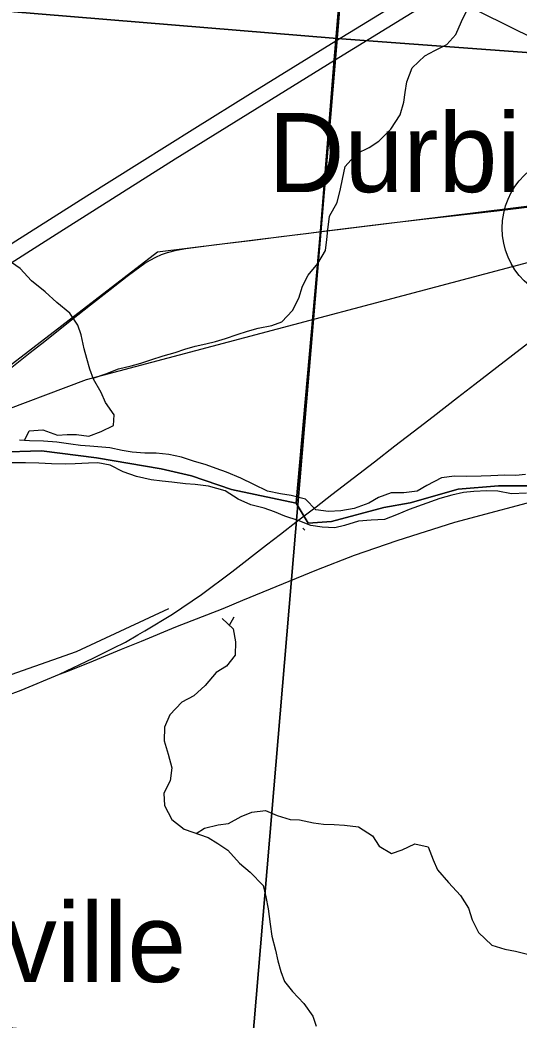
# Model space of a CAD drawing. Extents: x 0 to 34, y 0 to 22.
# Drawn here: x 4.732 to 5.23, y 16.342 to 17.34 of the extents above; entities that cross this region are included whole.
import ezdxf

# ---------------------------------------------------------------- set-up
doc = ezdxf.new("R2010")
doc.units = 0
for name, color, linetype in [('GM_X_City_Street', 7, 'Continuous'), ('GM_X_County_Road', 7, 'Continuous'), ('GM_X_Major_River', 7, 'Continuous'), ('GM_X_Minor_River', 7, 'Continuous'), ('GM_X_Rail_Line', 7, 'Continuous'), ('GM_X_Section', 7, 'Continuous'), ('GM_X_State_Route', 7, 'Continuous'), ('GM_X_Unincorporated', 7, 'Continuous'), ('GM_X_Unincorporated_Text', 7, 'Continuous'), ('SH_Text', 7, 'Continuous')]:
    doc.layers.add(name, color=color, linetype=linetype)

msp = doc.modelspace()

# ---------------------------------------------------------------- linework, layer by layer
at = {"layer": 'GM_X_City_Street'}
for points in [[(5.18938, 18.99449), (5.18499, 18.94191), (5.17869, 18.87082), (5.17419, 18.82136), (5.17043, 18.77807), (5.16278, 18.6884), (5.15895, 18.64513), (5.15801, 18.63272), (5.15779, 18.62336), (5.15806, 18.62011), (5.13386, 18.35686), (5.10093, 17.96326), (5.04713, 17.31999), (5.04559, 17.30072), (5.03201, 17.12953), (5.00768, 16.85775), (5.01969, 16.83796), (5.04285, 16.83951), (5.09535, 16.85342), (5.1216, 16.85804), (5.16946, 16.87195), (5.20959, 16.87504), (5.23893, 16.87504)], [(4.70917, 16.90862), (4.7532, 16.90999), (4.80822, 16.90312), (4.87288, 16.89213), (4.90314, 16.88525), (4.94302, 16.87151), (5.00768, 16.85775), (5.03201, 17.12953), (5.04559, 17.30072), (5.04713, 17.31999), (5.10093, 17.96326)], [(5.23893, 16.87504), (5.20959, 16.87504), (5.16946, 16.87195), (5.1216, 16.85804), (5.09535, 16.85342), (5.04285, 16.83951), (5.01969, 16.83796), (5.00768, 16.85775), (4.94302, 16.87151), (4.90314, 16.88525), (4.87288, 16.89213), (4.80822, 16.90312), (4.7532, 16.90999), (4.70917, 16.90862)]]:
    msp.add_lwpolyline(points, dxfattribs=at)
at = {"layer": 'GM_X_County_Road'}
for points in [[(5.03224, 17.129), (5.09716, 17.137), (5.13726, 17.14165), (5.20806, 17.14976), (5.25742, 17.15566), (5.28514, 17.15891), (5.31077, 17.16212)], [(4.70344, 16.97783), (4.74207, 17.00824), (4.75646, 17.0196), (4.77676, 17.03598), (4.80218, 17.05582), (4.82184, 17.07131), (4.83895, 17.08469), (4.84639, 17.09026), (4.85653, 17.09738), (4.86187, 17.10068), (4.86745, 17.10358), (4.87321, 17.10607), (4.87905, 17.1081), (4.88806, 17.11043), (4.89726, 17.11208), (4.92812, 17.11604), (4.962, 17.12026), (4.99276, 17.12415), (5.02013, 17.12751), (5.03224, 17.129)]]:
    msp.add_lwpolyline(points, dxfattribs=at)
at = {"layer": 'GM_X_Major_River'}
for points in [[(5.13809, 16.87563), (5.12845, 16.86975), (5.11511, 16.86814), (5.10255, 16.86804), (5.0899, 16.86337), (5.08027, 16.85788), (5.06569, 16.85249), (5.05233, 16.85012), (5.03977, 16.84964), (5.02725, 16.85105), (5.01685, 16.86193), (5.00248, 16.86567), (4.99186, 16.86704), (4.979, 16.86998), (4.96545, 16.87636), (4.95228, 16.88274), (4.93797, 16.88876), (4.92778, 16.8924), (4.91759, 16.89605), (4.90513, 16.89974), (4.89305, 16.90381), (4.88056, 16.90637), (4.86766, 16.90779), (4.85662, 16.90765), (4.84372, 16.9087), (4.83387, 16.91043), (4.82138, 16.91299), (4.80165, 16.91494), (4.79215, 16.91553), (4.78267, 16.91688), (4.76864, 16.91871), (4.75536, 16.91976), (4.74129, 16.92007), (4.73142, 16.92067)], [(5.23756, 16.86775), (5.22272, 16.86731), (5.20908, 16.86989), (5.19806, 16.87013), (5.18512, 16.86965), (5.17482, 16.86836), (5.16298, 16.86596), (5.15111, 16.86241), (5.12044, 16.85167), (5.10777, 16.84625), (5.09587, 16.84156), (5.08254, 16.84071), (5.06997, 16.83985), (5.05581, 16.83559), (5.04624, 16.83314), (5.03371, 16.83379), (5.02234, 16.83556), (5.00951, 16.84041), (4.9963, 16.84488), (4.98614, 16.84929), (4.97557, 16.85294), (4.96234, 16.85628), (4.94953, 16.86188), (4.93679, 16.87015), (4.92016, 16.87469), (4.90689, 16.87651), (4.89701, 16.8771), (4.88336, 16.87892), (4.87387, 16.87989), (4.86288, 16.88127), (4.84812, 16.88464), (4.83491, 16.88911), (4.82175, 16.89587), (4.80963, 16.89803), (4.80012, 16.89786), (4.78679, 16.89701), (4.7769, 16.89685), (4.76321, 16.89715), (4.75068, 16.8978), (4.73737, 16.8981), (4.72406, 16.89801)], [(5.23684, 16.8864), (5.22693, 16.88547), (5.21591, 16.88571), (5.2022, 16.88525), (5.1923, 16.88471), (5.17823, 16.88464), (5.16569, 16.88491), (5.15272, 16.88329), (5.13809, 16.87563)]]:
    msp.add_lwpolyline(points, dxfattribs=at)
at = {"layer": 'GM_X_Minor_River'}
for points in [[(4.80484, 16.98278), (4.81749, 16.98718), (4.83008, 16.99197), (4.84265, 16.99486), (4.85256, 16.99778), (4.86248, 17.00108), (4.87469, 17.00511), (4.88688, 17.00839), (4.89642, 17.01169), (4.90671, 17.01461), (4.91738, 17.01714), (4.9269, 17.01931), (4.93719, 17.02222), (4.94864, 17.02626), (4.95893, 17.02956), (4.96961, 17.03247), (4.98331, 17.03535), (4.99324, 17.03903), (5.00401, 17.05029), (5.01024, 17.06275), (5.01381, 17.07448), (5.01964, 17.08542), (5.02928, 17.09708), (5.03704, 17.11028), (5.03831, 17.12128), (5.03919, 17.13076), (5.04088, 17.14441), (5.04864, 17.15799), (5.05185, 17.17162), (5.05387, 17.18147), (5.05668, 17.19397), (5.06824, 17.20712), (5.08047, 17.21305), (5.09005, 17.21939), (5.10235, 17.2314), (5.11164, 17.24572), (5.11521, 17.25821), (5.11648, 17.26807), (5.11813, 17.27868), (5.12362, 17.29267), (5.1363, 17.30467), (5.14624, 17.30987), (5.15809, 17.31581), (5.16695, 17.32596), (5.1728, 17.3388), (5.17749, 17.34861)], [(4.73613, 16.92038), (4.74081, 16.92999), (4.7545, 16.93097), (4.76925, 16.92586), (4.77875, 16.9265), (4.78825, 16.92639), (4.80038, 16.92473), (4.81298, 16.92952), (4.82521, 16.93545), (4.82572, 16.94607), (4.81713, 16.95833), (4.8127, 16.96825), (4.80526, 16.98163), (4.80159, 16.99155), (4.79868, 17.00221), (4.79576, 17.01212), (4.79289, 17.02582), (4.7896, 17.03573), (4.78139, 17.0476), (4.76861, 17.05838), (4.75696, 17.06877), (4.74342, 17.07994), (4.7318, 17.09223), (4.71899, 17.10112)], [(5.01443, 16.83287), (5.01626, 16.83072)], [(4.93375, 16.74281), (4.94463, 16.73243), (4.94713, 16.71949), (4.94659, 16.70621), (4.93809, 16.69491), (4.92776, 16.68858), (4.91659, 16.6758), (4.90544, 16.6653), (4.89359, 16.65899), (4.88128, 16.6466), (4.87619, 16.63413), (4.87564, 16.62047), (4.87966, 16.60714), (4.88329, 16.59343), (4.88161, 16.58054), (4.87538, 16.56808), (4.87599, 16.55592), (4.88341, 16.54179), (4.89583, 16.53215), (4.91965, 16.52389), (4.92946, 16.51808), (4.93925, 16.51114), (4.95087, 16.49847), (4.96177, 16.48923), (4.97452, 16.47617), (4.97742, 16.46475), (4.97955, 16.45257), (4.98164, 16.43736), (4.9834, 16.42557), (4.98702, 16.41148), (4.98917, 16.40082), (4.99246, 16.39016), (4.99613, 16.38024), (5.00399, 16.37028), (5.01523, 16.358), (5.02419, 16.34536), (5.02749, 16.33545)], [(4.94102, 16.73587), (4.94554, 16.74418)], [(4.90774, 16.52802), (4.91597, 16.53343), (4.92969, 16.53669), (4.93996, 16.53808), (4.95258, 16.54477), (4.96327, 16.5492), (4.97696, 16.55094), (4.98868, 16.54586), (5.00154, 16.54192), (5.01103, 16.54143), (5.02505, 16.5386), (5.03491, 16.53735), (5.04554, 16.53685), (5.05579, 16.53635), (5.06983, 16.53466), (5.08377, 16.52577), (5.09048, 16.51544), (5.10293, 16.50808), (5.11361, 16.51175), (5.12621, 16.51768), (5.13947, 16.51448), (5.14463, 16.50151), (5.14868, 16.49159), (5.15992, 16.47893), (5.17192, 16.46588), (5.17974, 16.45326), (5.1834, 16.44183), (5.1897, 16.42922), (5.20322, 16.41654), (5.21609, 16.41259), (5.22669, 16.41057), (5.23995, 16.40699)]]:
    msp.add_lwpolyline(points, dxfattribs=at)
at = {"layer": 'GM_X_Rail_Line'}
for points in [[(4.58766, 16.8947), (4.64449, 16.93593), (4.86923, 17.10901), (5.45041, 17.18091)], [(5.39663, 17.13975), (5.3051, 17.11543), (4.79788, 16.98117), (4.69859, 16.94379), (4.66045, 16.92815), (4.58766, 16.8947)], [(4.77137, 16.68717), (4.80498, 16.70314), (4.82482, 16.71293), (4.83709, 16.71913), (4.8495, 16.72625), (4.85663, 16.73025), (4.88396, 16.7469), (4.913, 16.76656), (4.9434, 16.78922), (4.97812, 16.81608), (4.99189, 16.82673), (5.00911, 16.84005), (5.0275, 16.85413), (5.04312, 16.86637), (5.08586, 16.89926), (5.10632, 16.91507), (5.13029, 16.93355), (5.14441, 16.94434), (5.16876, 16.9633), (5.18617, 16.97657), (5.20812, 16.99351), (5.39686, 17.13922)], [(4.77137, 16.68717), (4.77955, 16.68998), (4.80515, 16.70048), (4.83317, 16.71193), (4.85308, 16.71989), (4.88741, 16.73419), (4.93464, 16.75279), (4.95423, 16.76104), (5.02825, 16.79111), (5.066, 16.80589), (5.10858, 16.82068), (5.16604, 16.83881), (5.26382, 16.86483)], [(4.8802, 16.75243), (4.78798, 16.70926), (4.72259, 16.68653), (4.6462, 16.67371), (4.58958, 16.66809), (4.54227, 16.66913), (4.495, 16.67369), (4.42132, 16.69163), (4.29261, 16.72281), (4.22336, 16.74359), (4.14897, 16.75588), (4.11037, 16.75743)], [(3.90374, 16.32647), (3.95684, 16.3573), (3.99943, 16.38018), (4.04315, 16.40119), (4.09421, 16.42336), (4.22118, 16.47599), (4.35036, 16.52922), (4.46727, 16.5775), (4.56222, 16.61604), (4.59134, 16.62621), (4.61857, 16.63445), (4.66815, 16.64859), (4.70404, 16.66052), (4.73284, 16.671), (4.77137, 16.68717)]]:
    msp.add_lwpolyline(points, dxfattribs=at)
at = {"layer": 'GM_X_Section'}
for points in [[(4.13851, 18.45165), (5.13301, 18.35974), (5.04874, 17.32193), (4.09568, 17.40069)], [(5.13301, 18.35974), (6.17707, 18.26412), (6.07115, 17.24621), (5.04874, 17.32193)], [(4.09568, 17.40069), (5.04874, 17.32193), (4.96339, 16.31216), (4.00362, 16.39786)], [(5.04874, 17.32193), (6.07115, 17.24621), (5.99022, 16.22917), (4.96339, 16.31216)]]:
    msp.add_lwpolyline(points, close=True, dxfattribs=at)
at = {"layer": 'GM_X_State_Route'}
for points in [[(4.55943, 17.01386), (4.56735, 17.0188), (4.62449, 17.05484), (4.67542, 17.08652), (4.7277, 17.11985), (4.79865, 17.16462), (4.8512, 17.19778), (4.90644, 17.23251), (4.96189, 17.26687), (5.04736, 17.31946), (5.07299, 17.33523), (5.16553, 17.39227), (5.21848, 17.42477), (5.26608, 17.4541), (5.33488, 17.49645), (5.50695, 17.60219), (5.61533, 17.66914), (5.70531, 17.72448), (5.75297, 17.75377), (5.80855, 17.78793), (5.87826, 17.83089)], [(4.58606, 17.01137), (4.6338, 17.04143), (4.77169, 17.1289), (4.88688, 17.20158), (5.01085, 17.27867), (5.04582, 17.30019), (5.15126, 17.36503), (5.27257, 17.43947), (5.40223, 17.51898), (5.54148, 17.60436), (5.68698, 17.69452), (5.7654, 17.74273), (5.87672, 17.81131)]]:
    msp.add_lwpolyline(points, dxfattribs=at)
at = {"layer": 'GM_X_Unincorporated'}
msp.add_circle((5.28788, 17.13256), 0.0744, dxfattribs=at)
at = {"layer": 'SH_Text'}
msp.add_lwpolyline([(9.32768, 15.6016), (4.19831, 17.83893), (9.32768, 15.30617)], close=True, dxfattribs=at)

# ---------------------------------------------------------------- texts
at = {"layer": 'GM_X_Unincorporated_Text'}
for s, height, p in [('Durbin', 0.078977, (4.9797, 17.16849)), ('Snyderville', 0.0789773, (4.3812, 16.37958))]:
    msp.add_text(s, height=height, rotation=0.00001, dxfattribs=at).set_placement(p)

doc.saveas('drawing.dxf')
